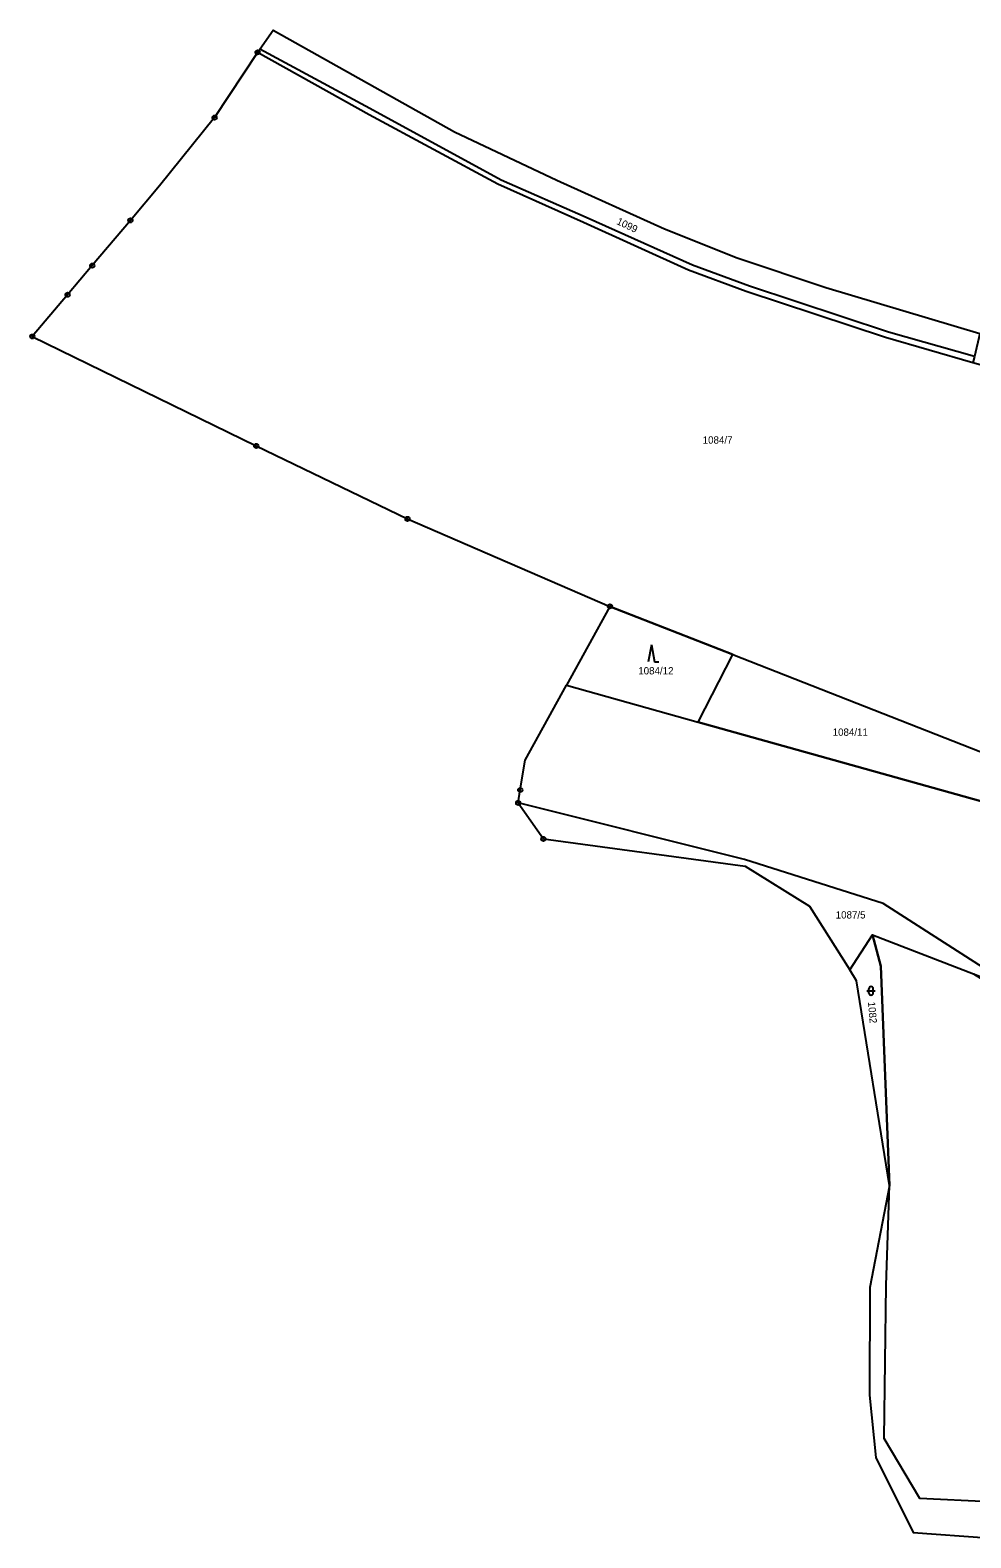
# Model space of a CAD drawing. Extents: x -654083 to -650132, y -1099819 to -1096699.
# Drawn here: x -654083 to -653863.6, y -1097645 to -1097293.1 of the extents above; entities that cross this region are included whole.
import ezdxf

# ---------------------------------------------------------------- set-up
doc = ezdxf.new("R2010")
doc.units = 0
for name, color, linetype in [('Geodetické body', 7, 'Continuous'), ('Hranice - vnitř_ kresba', 7, 'Continuous'), ('Obvody jako plochy', 7, 'Continuous'), ('Parcelní čísla', 7, 'Continuous'), ('Značky kultur', 7, 'Continuous')]:
    doc.layers.add(name, color=color, linetype=linetype)

msp = doc.modelspace()

# ---------------------------------------------------------------- linework, layer by layer
at = {"layer": 'Geodetické body'}
for centre, radius in [((-654029.98, -1097298.28), 0.5), ((-654029.98, -1097298.28), 0.001), ((-654040, -1097313.5), 0.5), ((-654040, -1097313.5), 0.001), ((-654059.64, -1097337.5), 0.5), ((-654059.64, -1097337.5), 0.001), ((-654068.55, -1097348.06), 0.5), ((-654068.55, -1097348.06), 0.001), ((-654074.29, -1097354.85), 0.5), ((-654074.29, -1097354.85), 0.001), ((-654082.52, -1097364.6), 0.5), ((-654082.52, -1097364.6), 0.001), ((-654030.29, -1097390.13), 0.5), ((-654030.29, -1097390.13), 0.001), ((-653995, -1097407.19), 0.5), ((-653995, -1097407.19), 0.001), ((-653947.77, -1097427.59), 0.5), ((-653947.77, -1097427.59), 0.001), ((-653968.69, -1097470.45), 0.5), ((-653969.18, -1097473.48), 0.5), ((-653969.18, -1097473.48), 0.001), ((-653968.69, -1097470.45), 0.001), ((-653963.29, -1097481.86), 0.5), ((-653963.29, -1097481.86), 0.001)]:
    msp.add_circle(centre, radius, dxfattribs=at)
at = {"layer": 'Hranice - vnitř_ kresba'}
for p, q in [((-654003.8, -1097311.35), (-654029.45, -1097297.53)), ((-653973.15, -1097328.11), (-654003.8, -1097311.35)), ((-653953.32, -1097336.81), (-653973.15, -1097328.11)), ((-653928.55, -1097347.92), (-653953.32, -1097336.81)), ((-653915.2, -1097352.87), (-653928.55, -1097347.92)), ((-653882.83, -1097363.62), (-653915.2, -1097352.87)), ((-653862.77, -1097369.26), (-653882.83, -1097363.62))]:
    msp.add_line(p, q, dxfattribs=at)
at = {"layer": 'Obvody jako plochy'}
for points in [[(-654003.92, -1097312.9), (-654029.98, -1097298.28), (-654029.45, -1097297.53), (-654026.35, -1097293.1), (-653984, -1097316.84), (-653960.14, -1097328.08), (-653935.04, -1097339.46), (-653918.13, -1097346.25), (-653897.38, -1097353.19), (-653861.47, -1097363.9), (-653862.77, -1097369.26), (-653863.13, -1097370.73), (-653883.51, -1097364.87), (-653916, -1097354.07), (-653929.44, -1097349.16), (-653953.93, -1097337.98), (-653973.95, -1097329.08)], [(-654074.29, -1097354.85), (-654082.52, -1097364.6), (-654030.29, -1097390.13), (-653995, -1097407.19), (-653947.77, -1097427.59), (-653919.1, -1097438.83), (-653838.87, -1097470.34), (-653829.6, -1097454.01), (-653815.22, -1097466.52), (-653776.23, -1097394.43), (-653863.13, -1097370.73), (-653883.51, -1097364.87), (-653916, -1097354.07), (-653929.44, -1097349.16), (-653953.93, -1097337.98), (-653973.95, -1097329.08), (-654003.92, -1097312.9), (-654029.98, -1097298.28), (-654040, -1097313.5), (-654052.82, -1097329.43), (-654059.64, -1097337.5), (-654068.55, -1097348.06)], [(-653919.1, -1097438.83), (-653947.77, -1097427.59), (-653957.91, -1097446.01), (-653927.21, -1097454.61)], [(-653838.87, -1097470.34), (-653842.73, -1097478.23), (-653847.35, -1097476.98), (-653927.21, -1097454.61), (-653919.1, -1097438.83)], [(-653862.94, -1097513.38), (-653851.54, -1097517.8), (-653884, -1097496.98), (-653916.35, -1097486.64), (-653969.18, -1097473.48), (-653963.29, -1097481.86), (-653916.2, -1097488.26), (-653901.22, -1097497.59), (-653891.84, -1097512.42), (-653886.52, -1097504.29)], [(-653886.52, -1097504.29), (-653884.59, -1097511.6), (-653882.57, -1097562.76), (-653890.22, -1097514.98), (-653891.84, -1097512.42)], [(-653794.58, -1097555.48), (-653780.63, -1097564.98), (-653720.31, -1097611.23), (-653735.44, -1097617.66), (-653792.67, -1097586.64), (-653816.35, -1097587.48), (-653840.19, -1097606.36), (-653846.57, -1097630.18), (-653859.39, -1097636.59), (-653875.51, -1097635.8), (-653883.79, -1097621.82), (-653883.3, -1097586), (-653882.57, -1097562.76), (-653884.59, -1097511.6), (-653886.52, -1097504.29), (-653862.94, -1097513.38)]]:
    msp.add_lwpolyline(points, close=True, dxfattribs=at)
for points in [[(-653851.54, -1097517.8), (-653884, -1097496.98), (-653916.35, -1097486.64), (-653969.18, -1097473.48), (-653968.69, -1097470.45), (-653967.55, -1097463.5), (-653957.91, -1097446.01), (-653927.21, -1097454.61), (-653847.35, -1097476.98)], [(-653859.39, -1097636.59), (-653875.51, -1097635.8), (-653883.79, -1097621.82), (-653883.3, -1097586), (-653882.57, -1097562.76), (-653887.17, -1097586.54), (-653887.23, -1097611.74), (-653885.77, -1097626.29), (-653877.06, -1097643.76), (-653859.87, -1097645.01)]]:
    msp.add_lwpolyline(points, dxfattribs=at)
at = {"layer": 'Značky kultur'}
for p, q in [((-653938.1, -1097436.56), (-653938.83, -1097440.56)), ((-653938.1, -1097436.56), (-653937.37, -1097440.56)), ((-653937.37, -1097440.56), (-653936.37, -1097440.56)), ((-653887.87, -1097517.34), (-653885.87, -1097517.34)), ((-653887.37, -1097517.84), (-653887.37, -1097516.84)), ((-653886.37, -1097517.84), (-653886.37, -1097516.84))]:
    msp.add_line(p, q, dxfattribs=at)
for centre, start, end in [((-653886.87, -1097516.84), 0, 180), ((-653886.87, -1097517.84), 180, 0)]:
    msp.add_arc(centre, 0.5, start, end, dxfattribs=at)

# ---------------------------------------------------------------- texts
at = {"layer": 'Parcelní čísla'}
for s, rotation, p in [('1099', 334.584, (-653946.39, -1097338.3)), ('1082', 274.914, (-653887.59, -1097519.95))]:
    msp.add_text(s, height=1.7, rotation=rotation, dxfattribs=at).set_placement(p)
for s, p in [('1084/7', (-653926.14, -1097389.61)), ('1084/12', (-653941.17, -1097443.48)), ('1084/11', (-653895.82, -1097457.8)), ('1087/5', (-653895.11, -1097500.45))]:
    msp.add_text(s, height=1.7, dxfattribs=at).set_placement(p)

doc.saveas('drawing.dxf')
